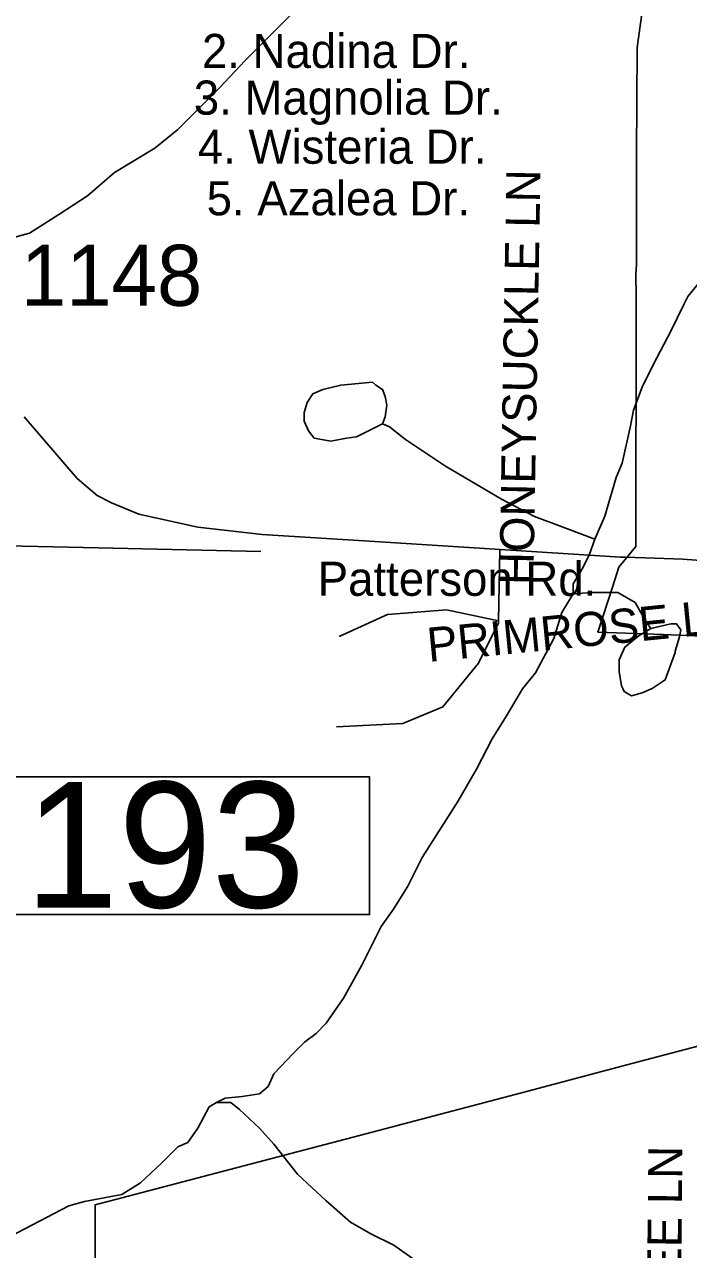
# Model space of a CAD drawing. Extents: x 1950930 to 2061844, y 904556 to 1017002.
# Drawn here: x 2001603 to 2003455, y 945655 to 949068 of the extents above; entities that cross this region are included whole.
import ezdxf

# ---------------------------------------------------------------- set-up
doc = ezdxf.new("R2010")
doc.units = 0
for name, color, linetype in [('Exist Boundary Political City Limit New', 7, 'Continuous'), ('Exist Hydrographic Creek Single Shore', 7, 'Continuous'), ('Exist Hydrographic Misc Water Feature', 7, 'Continuous'), ('Exist Road Non-System Type 51', 7, 'Continuous'), ('Exist Road Non-System Type 51 Label', 7, 'Continuous'), ('Exist Road Secondary Structure Pipe Number Label', 7, 'Continuous'), ('Exist Road Secondary Type 51 Attributed', 7, 'Continuous'), ('Exist Road Secondary Type 51 Label', 7, 'Continuous'), ('Exist Road Secondary Type 51 Number Label', 7, 'Continuous'), ('Exist Utilities Electrical Transmission Line', 7, 'Continuous'), ('Map Preparation Boundary City Limit Buffer Line', 7, 'Continuous')]:
    doc.layers.add(name, color=color, linetype=linetype)

msp = doc.modelspace()

# ---------------------------------------------------------------- linework, layer by layer
at = {"layer": 'Exist Boundary Political City Limit New'}
for points in [[(2003538.4, 947362.1), (2003383.6, 947368.5), (2003201.8, 947374.7), (2003242.4, 947500), (2003260.5, 947556.1), (2003307.4, 947613.4), (2003307.5, 947649.2), (2003307.6, 947696.7), (2003307.8, 947768.7), (2003307.8, 947799.2), (2003307.9, 947840.7), (2003308, 947899.2), (2003308, 947912.7), (2003308.2, 947984.7), (2003308.2, 947999.2), (2003308.4, 948056.7), (2003308.5, 948099.2), (2003308.5, 948128.7), (2003308.6, 948199.2), (2003308.8, 948223.7), (2003308.9, 948299.2), (2003308.9, 948313.7), (2003307.8, 948370.1), (2003309.1, 948399.2), (2003309.1, 948413.7), (2003309.4, 948499.2), (2003309.4, 948513.7), (2003309.6, 948613.7), (2003309.8, 948706.2), (2003311.4, 949004), (2003337.9, 949192)], [(2001800.5, 945594.8), (2001800.5, 945780), (2002345.6, 945922.9), (2002519.8, 945968.5), (2003006.6, 946096.7), (2003299.9, 946173.9), (2003551.6, 946240.2)]]:
    msp.add_lwpolyline(points, dxfattribs=at)
at = {"layer": 'Exist Hydrographic Creek Single Shore'}
msp.add_lwpolyline([(2001500.5, 948454.8), (2001616.7, 948486.8), (2001698.5, 948539), (2001778.7, 948591.1), (2001854.5, 948655.2), (2001966.5, 948723.1), (2002030.6, 948775.3), (2002146.6, 948891.4), (2002218.4, 948967.3), (2002302.5, 949051.2), (2002358.4, 949107.5)], dxfattribs=at)
at = {"layer": 'Exist Hydrographic Misc Water Feature'}
for points in [[(2003193.3, 947633.8), (2003221.2, 947697.8), (2003253, 947805.8), (2003269.3, 947845.8), (2003293.1, 947949.7), (2003301.2, 947993.9), (2003325.2, 948058), (2003357, 948122), (2003404.9, 948213.9), (2003440.8, 948286), (2003452.8, 948310), (2003484.8, 948350.1), (2003517, 948366.1), (2003533, 948377.9)], [(2002601.1, 947955.5), (2002529.1, 947919.2), (2002501.1, 947915.2), (2002457, 947907.3), (2002411.2, 947915.5), (2002394.9, 947935.5), (2002383, 947963.3), (2002382.9, 947975.4), (2002383.2, 947987.2), (2002391, 948015.3), (2002406.9, 948039.3), (2002435, 948051.5), (2002484.8, 948063.3), (2002573, 948071.3), (2002583, 948063.5), (2002601.1, 948051.3), (2002608.9, 948031.5), (2002613, 948007.4), (2002609, 947975.4), (2002601.1, 947955.5)], [(2003193.3, 947633.8), (2003109.3, 947665.7), (2003025.3, 947697.6), (2002933.1, 947745.5), (2002777.2, 947837.7), (2002665.1, 947911.5), (2002620.9, 947947.5), (2002601.1, 947955.5)], [(2003133.4, 947481.8), (2003133.3, 947509.7), (2003157.5, 947549.8), (2003177.3, 947589.8), (2003193.3, 947633.8)], [(2003133.4, 947481.8), (2003185.3, 947485.6), (2003257.2, 947485.8), (2003305.5, 947457.8), (2003337.5, 947401.7), (2003349.3, 947385.7)], [(2002138.3, 946064.9), (2002162.2, 946076.9), (2002210.2, 946081.1), (2002258.2, 946089), (2002282.3, 946109.2), (2002298.1, 946145), (2002352.1, 946201.3), (2002384, 946233.1), (2002416, 946257.1), (2002444.1, 946285.4), (2002492.2, 946355.2), (2002543.9, 946447.4), (2002572, 946503.2), (2002598, 946555.2), (2002631.8, 946603.4), (2002671.9, 946667.2), (2002711.9, 946747.5), (2002811.7, 946903.6), (2002863.7, 946993.4), (2002907.5, 947077.5), (2002947.5, 947141.7), (2002991.4, 947217.6), (2003027.5, 947261.8), (2003079.3, 947357.8), (2003101.5, 947429.6), (2003133.4, 947481.8)], [(2003349.3, 947385.7), (2003405.4, 947398), (2003421.4, 947398), (2003433.6, 947382), (2003429.6, 947361.7), (2003417.6, 947322), (2003417.5, 947318), (2003389.7, 947241.8), (2003353.4, 947217.9), (2003325.6, 947205.7), (2003295.6, 947197.8), (2003275.5, 947209.7), (2003271.4, 947217.7), (2003267.6, 947225.6), (2003261.5, 947265.8), (2003261.5, 947297.9), (2003277.4, 947333.7), (2003317.4, 947365.7), (2003349.3, 947385.7)], [(2002138.3, 946064.9), (2002118, 946052.9), (2002086.3, 945992.8), (2002058.2, 945953), (2002030.4, 945940.8), (2001986.1, 945896.7), (2001926.2, 945840.9), (2001874.4, 945808.8), (2001770.3, 945788.6), (2001726.4, 945776.8), (2001542.2, 945680.5)], [(2002706.6, 945615.4), (2002632.5, 945667.4), (2002568.5, 945699.3), (2002512.4, 945731.3), (2002444.4, 945791.1), (2002364.2, 945865), (2002298.3, 945949), (2002258.2, 945993.2), (2002202.2, 946044.9), (2002178, 946065.1), (2002166.2, 946065), (2002138.3, 946064.9)]]:
    msp.add_lwpolyline(points, dxfattribs=at)
at = {"layer": 'Exist Road Non-System Type 51'}
msp.add_line((2002928.6, 947604.3), (2002925.1, 947406.7), dxfattribs=at)
for points in [[(2002925.1, 947406.7), (2002779.8, 947437.2), (2002614.9, 947424.1), (2002480.4, 947362.9)], [(2002925.1, 947406.7), (2002925, 947400.9), (2002868.9, 947288.8), (2002769.9, 947166.7), (2002657.8, 947120.5), (2002472.8, 947111.2)]]:
    msp.add_lwpolyline(points, dxfattribs=at)
at = {"layer": 'Exist Road Secondary Structure Pipe Number Label'}
msp.add_lwpolyline([(2001299.4, 946972), (2002565.5, 946972), (2002565.5, 946588.1), (2001299.4, 946588.1)], close=True, dxfattribs=at)
at = {"layer": 'Exist Road Secondary Type 51 Attributed'}
msp.add_lwpolyline([(2005165.2, 947502), (2005014.8, 947509.5), (2004654.5, 947519.3), (2004117.5, 947534.4), (2004015.9, 947541.1), (2003736.1, 947556.2), (2003438.3, 947578.8), (2003334.1, 947581.9), (2003278, 947583.6), (2003264.5, 947584), (2002580.1, 947627.7), (2002266, 947647.6), (2002086, 947667.6), (2001921.9, 947703.4), (2001845.9, 947735.3), (2001805.9, 947755.4), (2001749.9, 947803.3), (2001601.8, 947975.3)], dxfattribs=at)
at = {"layer": 'Exist Utilities Electrical Transmission Line'}
msp.add_line((2002262, 947599.7), (2001725.6, 947611.6), dxfattribs=at)
msp.add_lwpolyline([(2001725.6, 947611.6), (2001124.1, 947624.8), (2000344, 947640.4), (2000189.9, 947646.4)], dxfattribs=at)
at = {"layer": 'Map Preparation Boundary City Limit Buffer Line'}
for points in [[(2003538.4, 947362.1), (2003383.6, 947368.5), (2003201.8, 947374.7), (2003242.4, 947500), (2003260.5, 947556.1), (2003307.4, 947613.4), (2003307.5, 947649.2), (2003307.6, 947696.7), (2003307.8, 947768.7), (2003307.8, 947799.2), (2003307.9, 947840.7), (2003308, 947899.2), (2003308, 947912.7), (2003308.2, 947984.7), (2003308.2, 947999.2), (2003308.4, 948056.7), (2003308.5, 948099.2), (2003308.5, 948128.7), (2003308.6, 948199.2), (2003308.8, 948223.7), (2003308.9, 948299.2), (2003308.9, 948313.7), (2003307.8, 948370.1), (2003309.1, 948399.2), (2003309.1, 948413.7), (2003309.4, 948499.2), (2003309.4, 948513.7), (2003309.6, 948613.7), (2003309.8, 948706.2), (2003311.4, 949004), (2003337.9, 949192)], [(2001800.5, 945594.8), (2001800.5, 945780), (2002345.6, 945922.9), (2002519.8, 945968.5), (2003006.6, 946096.7), (2003299.9, 946173.9), (2003551.6, 946240.2)]]:
    msp.add_lwpolyline(points, dxfattribs=at)

# ---------------------------------------------------------------- texts
at = {"layer": 'Exist Road Non-System Type 51 Label'}
for s, p in [('2. Nadina Dr.', (2002098, 948946.8)), ('3. Magnolia Dr.', (2002075.2, 948816.8)), ('4. Wisteria Dr.', (2002086.4, 948680.1)), ('5. Azalea Dr.', (2002111, 948536.4))]:
    msp.add_text(s, height=95, dxfattribs=at).set_placement(p)
for s, rotation, p in [('  HONEYSUCKLE LN', 89.0091, (2003020.7, 947435.2)), ('  PRIMROSE LN', 5.5947, (2002660.1, 947285.2)), ('  PRIMROSE LN', 5.5947, (2002660.1, 947285.2)), ('  JUDITH LEE LN', 89.4248, (2003427.8, 944948.2))]:
    msp.add_text(s, height=95, rotation=rotation, dxfattribs=at).set_placement(p)
at = {"layer": 'Exist Road Secondary Structure Pipe Number Label'}
msp.add_text('P193', height=350, dxfattribs=at).set_placement((2001292.3, 946607.9))
at = {"layer": 'Exist Road Secondary Type 51 Label'}
msp.add_text('Patterson Rd.', height=95, dxfattribs=at).set_placement((2002420.8, 947476.3))
at = {"layer": 'Exist Road Secondary Type 51 Number Label'}
msp.add_text('1148', height=170, dxfattribs=at).set_placement((2001593.2, 948284.2))

doc.saveas('drawing.dxf')
